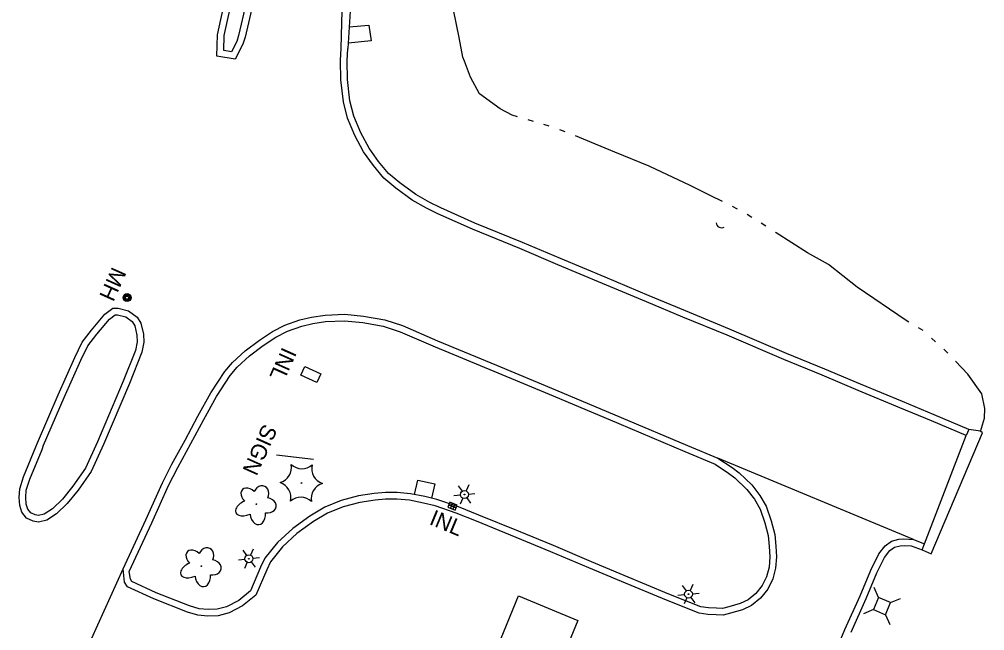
# Model space of a CAD drawing. Extents: x 589250 to 1188077, y 162953 to 363065.
# Drawn here: x 594954.4 to 595319.5, y 185430 to 185661.2 of the extents above; entities that cross this region are included whole.
import ezdxf

# ---------------------------------------------------------------- set-up
doc = ezdxf.new("R2010")
doc.units = 0
for name, color, linetype in [('E_AREA', 7, 'Continuous'), ('E_BLD_HvyDash', 7, 'Continuous'), ('E_DRN', 7, 'Continuous'), ('E_DRN_Text', 7, 'Continuous'), ('E_DWY', 7, 'Continuous'), ('E_LAND_Vegetation', 7, 'Continuous'), ('E_LTG', 7, 'Continuous'), ('E_RDWY', 7, 'Continuous'), ('E_RDWY_C_and_G', 7, 'Continuous'), ('E_RDWY_Gravel', 7, 'Continuous'), ('E_SGN', 7, 'Continuous'), ('E_SGN_Text', 7, 'Continuous'), ('E_UTL_AG_Bold', 7, 'Continuous'), ('E_UTL_MH', 7, 'Continuous'), ('E_UTL_MH_Text', 7, 'Continuous'), ('E_WTR_FlowLine', 7, 'Continuous')]:
    doc.layers.add(name, color=color, linetype=linetype)

msp = doc.modelspace()

# ---------------------------------------------------------------- linework, layer by layer
at = {"layer": 'E_AREA'}
for p, q in [((595103.82, 185481.52), (595105.14, 185486.92)), ((595105.14, 185486.92), (595111.53, 185485.61)), ((595111.53, 185485.61), (595110.27, 185480.12))]:
    msp.add_line(p, q, dxfattribs=at)
at = {"layer": 'E_BLD_HvyDash'}
for p, q in [((595112.22, 185368.67), (595143.21, 185443.16)), ((595143.21, 185443.16), (595165.55, 185433.86)), ((595165.55, 185433.86), (595134.57, 185359.37))]:
    msp.add_line(p, q, dxfattribs=at)
at = {"layer": 'E_DRN'}
for p, q in [((595060.83, 185526.58), (595062.33, 185529.88)), ((595062.33, 185529.88), (595068.38, 185527.14)), ((595066.87, 185523.83), (595060.83, 185526.58)), ((595068.38, 185527.14), (595066.87, 185523.83)), ((595117.25, 185478.6), (595116.48, 185476.75)), ((595116.86, 185477.67), (595119.63, 185476.51)), ((595120.02, 185477.43), (595117.25, 185478.6)), ((595118.18, 185478.21), (595117.4, 185476.36)), ((595119.1, 185477.82), (595118.32, 185475.97)), ((595116.48, 185476.75), (595119.24, 185475.58)), ((595119.24, 185475.58), (595120.02, 185477.43))]:
    msp.add_line(p, q, dxfattribs=at)
msp.add_arc((595220.03, 185584.56), 2.2, 189.6532, 295.9134, dxfattribs=at)
at = {"layer": 'E_DWY'}
for p, q in [((595217.53, 185493), (595222.52, 185489.63)), ((595218.49, 185495.31), (595223.94, 185491.69)), ((595222.52, 185489.63), (595225.03, 185487.82)), ((595223.94, 185491.69), (595226.65, 185489.73)), ((595226.65, 185489.73), (595231.38, 185485.13)), ((595225.03, 185487.82), (595229.51, 185483.46)), ((595231.38, 185485.13), (595234.48, 185481.09)), ((595088.64, 185481.88), (595082.67, 185480.99)), ((595092.81, 185482.3), (595088.64, 185481.88)), ((595097.23, 185482.25), (595092.81, 185482.3)), ((595102.33, 185481.82), (595097.23, 185482.25)), ((595107.8, 185480.71), (595102.33, 185481.82)), ((595229.51, 185483.46), (595232.39, 185479.7)), ((595076.05, 185479.27), (595069.87, 185476.7)), ((595082.67, 185480.99), (595076.05, 185479.27)), ((595083.17, 185478.54), (595076.84, 185476.89)), ((595088.95, 185479.4), (595083.17, 185478.54)), ((595092.92, 185479.8), (595088.95, 185479.4)), ((595097.11, 185479.75), (595092.92, 185479.8)), ((595101.98, 185479.34), (595097.11, 185479.75)), ((595107.26, 185478.27), (595101.98, 185479.34)), ((595111.63, 185477.22), (595107.26, 185478.27)), ((595112.33, 185479.62), (595107.8, 185480.71)), ((595120.42, 185476.83), (595112.33, 185479.62)), ((595232.39, 185479.7), (595234.5, 185476.04)), ((595234.48, 185481.09), (595236.78, 185477.09)), ((595069.87, 185476.7), (595064.32, 185473.36)), ((595071, 185474.46), (595065.7, 185471.27)), ((595076.84, 185476.89), (595071, 185474.46)), ((595119.55, 185474.48), (595111.63, 185477.22)), ((595127.24, 185471.44), (595119.55, 185474.48)), ((595128.18, 185473.76), (595120.42, 185476.83)), ((595234.5, 185476.04), (595236.38, 185470.81)), ((595236.78, 185477.09), (595238.77, 185471.54)), ((595064.32, 185473.36), (595057.8, 185468.68)), ((595065.7, 185471.27), (595059.38, 185466.74)), ((595142.25, 185465.33), (595127.24, 185471.44)), ((595143.2, 185467.65), (595128.18, 185473.76)), ((595236.38, 185470.81), (595237.6, 185465.99)), ((595238.77, 185471.54), (595240.07, 185466.42)), ((595057.8, 185468.68), (595052.05, 185463.4)), ((595059.38, 185466.74), (595053.88, 185461.68)), ((595156.35, 185462.2), (595143.2, 185467.65)), ((595052.05, 185463.4), (595047.19, 185457.46)), ((595155.39, 185459.9), (595142.25, 185465.33)), ((595237.6, 185465.99), (595237.98, 185461.85)), ((595240.07, 185466.42), (595240.48, 185462.04)), ((595281.88, 185462.17), (595284.26, 185463.9)), ((595284.26, 185463.9), (595287.03, 185464.65)), ((595287.03, 185464.65), (595288.84, 185464.76)), ((595288.84, 185464.76), (595292.59, 185464.48)), ((595053.88, 185461.68), (595049.33, 185456.13)), ((595169.77, 185453.81), (595155.39, 185459.9)), ((595170.74, 185456.11), (595156.35, 185462.2)), ((595237.98, 185461.85), (595238.2, 185457.96)), ((595240.48, 185462.04), (595240.71, 185457.94)), ((595279.45, 185459.05), (595281.88, 185462.17)), ((595281.57, 185457.71), (595283.64, 185460.36)), ((595283.64, 185460.36), (595285.36, 185461.61)), ((595285.36, 185461.61), (595287.44, 185462.17)), ((595287.44, 185462.17), (595289, 185462.26)), ((595289, 185462.26), (595291.69, 185462.15)), ((595047.19, 185457.46), (595045.65, 185454.05)), ((595049.33, 185456.13), (595047.94, 185453.05)), ((595183.1, 185450.94), (595170.74, 185456.11)), ((595238.2, 185457.96), (595237.9, 185454.04)), ((595240.71, 185457.94), (595240.38, 185453.62)), ((595276.38, 185452.94), (595279.45, 185459.05)), ((595278.65, 185451.9), (595281.57, 185457.71)), ((594994.12, 185448.38), (594993.66, 185453.45)), ((594996.39, 185449.48), (594995.93, 185452.39)), ((595045.65, 185454.05), (595041.82, 185445.08)), ((595047.94, 185453.05), (595043.88, 185443.52)), ((595182.13, 185448.63), (595169.77, 185453.81)), ((595237.9, 185454.04), (595236.97, 185450.46)), ((595240.38, 185453.62), (595239.33, 185449.58)), ((595272.32, 185443.21), (595276.38, 185452.94)), ((594997, 185448.61), (594996.39, 185449.48)), ((595006.2, 185444.37), (594997, 185448.61)), ((595199.11, 185441.56), (595182.13, 185448.63)), ((595200.05, 185443.88), (595183.1, 185450.94)), ((595236.97, 185450.46), (595235.3, 185447.08)), ((595239.33, 185449.58), (595237.42, 185445.73)), ((595274.61, 185442.22), (595278.65, 185451.9)), ((594995.34, 185446.62), (594994.12, 185448.38)), ((595005.22, 185442.07), (594995.34, 185446.62)), ((595041.82, 185445.08), (595037.38, 185441.51)), ((595235.3, 185447.08), (595232.93, 185444.12)), ((595237.42, 185445.73), (595234.72, 185442.35)), ((595017.98, 185437.08), (595005.22, 185442.07)), ((595018.8, 185439.45), (595006.2, 185444.37)), ((595037.38, 185441.51), (595032.79, 185439.11)), ((595043.88, 185443.52), (595038.75, 185439.4)), ((595211.51, 185436.68), (595199.11, 185441.56)), ((595212.15, 185439.11), (595200.05, 185443.88)), ((595229.96, 185441.72), (595226.95, 185440.27)), ((595232.93, 185444.12), (595229.96, 185441.72)), ((595234.72, 185442.35), (595231.31, 185439.59)), ((595266.63, 185430.44), (595272.32, 185443.21)), ((595268.92, 185429.45), (595274.61, 185442.22)), ((595022.45, 185438.35), (595018.8, 185439.45)), ((595025.77, 185437.99), (595022.45, 185438.35)), ((595029.17, 185438.15), (595025.77, 185437.99)), ((595032.79, 185439.11), (595029.17, 185438.15)), ((595038.75, 185439.4), (595033.7, 185436.77)), ((595215.06, 185438.7), (595212.15, 185439.11)), ((595218.03, 185438.5), (595215.06, 185438.7)), ((595220.25, 185438.43), (595218.03, 185438.5)), ((595222.68, 185439.03), (595220.25, 185438.43)), ((595226.95, 185440.27), (595222.68, 185439.03)), ((595227.85, 185437.92), (595223.33, 185436.61)), ((595231.31, 185439.59), (595227.85, 185437.92)), ((595021.96, 185435.89), (595017.98, 185437.08)), ((595025.7, 185435.49), (595021.96, 185435.89)), ((595029.56, 185435.67), (595025.7, 185435.49)), ((595033.7, 185436.77), (595029.56, 185435.67)), ((595214.8, 185436.21), (595211.51, 185436.68)), ((595217.91, 185436), (595214.8, 185436.21)), ((595220.51, 185435.93), (595217.91, 185436)), ((595223.33, 185436.61), (595220.51, 185435.93)), ((595260.64, 185416.26), (595266.63, 185430.44))]:
    msp.add_line(p, q, dxfattribs=at)
at = {"layer": 'E_LAND_Vegetation'}
for centre, radius in [((595061.05, 185485.87), 0.167), ((595044.04, 185477.86), 0.128), ((595023.25, 185454.42), 0.128)]:
    msp.add_circle(centre, radius, dxfattribs=at)
for centre, radius, start, end in [((595051.39, 185491.69), 5.9, 286.0505, 11.8154), ((595061.26, 185497.14), 5.9, 226.0505, 311.8154), ((595070.86, 185491.31), 5.9, 166.0459, 251.8108), ((595051.17, 185480.41), 5.91, 346.0903, 71.7664), ((595070.71, 185480.05), 5.9, 106.0505, 191.8154), ((595060.84, 185474.6), 5.9, 46.0505, 131.8154)]:
    msp.add_arc(centre, radius, start, end, dxfattribs=at)
for centre, major_axis, ratio in [((595045.77, 185481.45), (-1.49, -3.11), 0.832022), ((595041.36, 185480.84), (2.59, -2.54), 0.716896), ((595040.61, 185476.54), (4.36, 1.89), 0.560249), ((595047.92, 185477.41), (-3.57, 0.56), 0.782863), ((595044.58, 185474.37), (-0.36, 4.21), 0.691916), ((595020.56, 185457.4), (2.59, -2.54), 0.716896), ((595024.97, 185458.01), (-1.49, -3.11), 0.832022), ((595027.13, 185453.97), (-3.57, 0.56), 0.782863), ((595019.81, 185453.1), (4.36, 1.89), 0.560249), ((595023.78, 185450.93), (-0.36, 4.21), 0.691916)]:
    msp.add_ellipse(centre, major_axis=major_axis, ratio=ratio, start_param=1.570796, end_param=4.712389, dxfattribs=at)
at = {"layer": 'E_LTG'}
for p, q in [((595124.36, 185485.16), (595123.34, 185482.88)), ((595118.75, 185481.11), (595121.23, 185481.36)), ((595120.38, 185484.76), (595121.85, 185482.73)), ((595124.22, 185481.67), (595126.71, 185481.92)), ((595122.11, 185480.14), (595121.09, 185477.86)), ((595123.6, 185480.3), (595125.07, 185478.27)), ((595038.87, 185460.5), (595040.33, 185458.47)), ((595042.85, 185460.9), (595041.82, 185458.62)), ((595037.23, 185456.85), (595039.72, 185457.1)), ((595040.59, 185455.88), (595039.57, 185453.6)), ((595042.09, 185456.04), (595043.55, 185454.01)), ((595042.7, 185457.41), (595045.19, 185457.66)), ((595205.11, 185447.09), (595206.58, 185445.06)), ((595209.09, 185447.49), (595208.07, 185445.21)), ((595203.47, 185443.44), (595205.96, 185443.69)), ((595206.84, 185442.48), (595205.82, 185440.2)), ((595208.33, 185442.63), (595209.8, 185440.6)), ((595208.95, 185444), (595211.43, 185444.25))]:
    msp.add_line(p, q, dxfattribs=at)
for centre, radius in [((595122.73, 185481.51), 1.5), ((595122.73, 185481.51), 0.125), ((595041.21, 185457.25), 1.5), ((595041.21, 185457.25), 0.125), ((595207.45, 185443.85), 1.5), ((595207.45, 185443.85), 0.125)]:
    msp.add_circle(centre, radius, dxfattribs=at)
at = {"layer": 'E_RDWY'}
for p, q in [((595076.33, 185659.65), (595076.61, 185669.14)), ((595076.15, 185650.3), (595076.33, 185659.65)), ((595079.18, 185658.37), (595086.62, 185658.92)), ((595086.62, 185658.92), (595087.42, 185653.01)), ((595087.42, 185653.01), (595078.78, 185652.19)), ((595296.69, 185462.89), (595312.49, 185503.84)), ((595299.17, 185459.07), (595318.64, 185504.87)), ((595317.83, 185505.41), (595313.46, 185506.14)), ((595318.64, 185504.87), (595317.83, 185505.41)), ((595292.59, 185464.48), (595218.49, 185495.31)), ((595295.78, 185460.56), (595299.17, 185459.07)), ((594976.18, 185414.69), (594993.66, 185453.45))]:
    msp.add_line(p, q, dxfattribs=at)
at = {"layer": 'E_RDWY_C_and_G'}
for p, q in [((595029.35, 185655.34), (595032.16, 185668.07)), ((595031.85, 185655.03), (595034.6, 185667.54)), ((595040.2, 185667.44), (595037.33, 185655.02)), ((595042.65, 185666.93), (595039.75, 185654.37)), ((595029.14, 185647.2), (595029.35, 185655.34)), ((595031.7, 185649.33), (595031.85, 185655.03)), ((595037.33, 185655.02), (595036.64, 185652.74)), ((595039.75, 185654.37), (595038.96, 185651.8)), ((595034.66, 185648.86), (595031.7, 185649.33)), ((595036.64, 185652.74), (595034.66, 185648.86)), ((595038.96, 185651.8), (595036.07, 185646.1)), ((595075.91, 185645.54), (595076.15, 185650.3)), ((595078.41, 185645.48), (595078.65, 185650.17)), ((595036.07, 185646.1), (595029.14, 185647.2)), ((595075.96, 185638.27), (595075.91, 185645.54)), ((595078.46, 185638.43), (595078.41, 185645.48)), ((595076.96, 185629.93), (595075.96, 185638.27)), ((595079.43, 185630.37), (595078.46, 185638.43)), ((595078.46, 185623.81), (595076.96, 185629.93)), ((595080.84, 185624.6), (595079.43, 185630.37)), ((595081.27, 185617.17), (595078.46, 185623.81)), ((595083.52, 185618.25), (595080.84, 185624.6)), ((595084.6, 185611.06), (595081.27, 185617.17)), ((595086.72, 185612.38), (595083.52, 185618.25)), ((595088.29, 185605.83), (595084.6, 185611.06)), ((595090.27, 185607.36), (595086.72, 185612.38)), ((595092.29, 185601.09), (595088.29, 185605.83)), ((595094.06, 185602.86), (595090.27, 185607.36)), ((595098.31, 185599.3), (595094.06, 185602.86)), ((595096.77, 185597.33), (595092.29, 185601.09)), ((595104.3, 185594.9), (595098.31, 185599.3)), ((595102.94, 185592.8), (595096.77, 185597.33)), ((595109.59, 185591.93), (595104.3, 185594.9)), ((595108.41, 185589.72), (595102.94, 185592.8)), ((595113.75, 185589.84), (595109.59, 185591.93)), ((595112.68, 185587.58), (595108.41, 185589.72)), ((595125.73, 185581.85), (595112.68, 185587.58)), ((595126.71, 185584.15), (595113.75, 185589.84)), ((595144.65, 185576.8), (595126.71, 185584.15)), ((595143.68, 185574.49), (595125.73, 185581.85)), ((595159.07, 185570.68), (595144.65, 185576.8)), ((595158.09, 185568.38), (595143.68, 185574.49)), ((595175.93, 185563.62), (595159.07, 185570.68)), ((595174.97, 185561.32), (595158.09, 185568.38)), ((595192.58, 185556.61), (595175.93, 185563.62)), ((595191.61, 185554.31), (595174.97, 185561.32)), ((595205.33, 185548.59), (595191.61, 185554.31)), ((595206.28, 185550.9), (595192.58, 185556.61)), ((594986.72, 185549.66), (594989.8, 185551.99)), ((594989.8, 185551.99), (594991.82, 185551.94)), ((594991.82, 185551.94), (594995.7, 185550.99)), ((594995.7, 185550.99), (594998.94, 185548.62)), ((595223.01, 185544.03), (595206.28, 185550.9)), ((594981.72, 185543.69), (594986.72, 185549.66)), ((594983.67, 185542.12), (594988.46, 185547.84)), ((594988.46, 185547.84), (594990.61, 185549.47)), ((594990.61, 185549.47), (594991.49, 185549.45)), ((594991.49, 185549.45), (594994.62, 185548.68)), ((594994.62, 185548.68), (594997.08, 185546.88)), ((594998.94, 185548.62), (595000.39, 185546.29)), ((595054.82, 185545.58), (595060.53, 185547.53)), ((595060.53, 185547.53), (595064.88, 185548.6)), ((595064.88, 185548.6), (595070.01, 185549.36)), ((595070.01, 185549.36), (595077.47, 185549.64)), ((595070.24, 185546.87), (595077.4, 185547.14)), ((595077.4, 185547.14), (595084.26, 185546.51)), ((595077.47, 185549.64), (595084.6, 185548.99)), ((595084.6, 185548.99), (595092.56, 185547.57)), ((595092.56, 185547.57), (595099.33, 185545.36)), ((595222.05, 185541.73), (595205.33, 185548.59)), ((594978.17, 185539.06), (594981.72, 185543.69)), ((594997.08, 185546.88), (594998.05, 185545.33)), ((594998.05, 185545.33), (594998.84, 185541.8)), ((595000.39, 185546.29), (595001.32, 185542.15)), ((595050.14, 185543.12), (595054.82, 185545.58)), ((595055.81, 185543.28), (595061.23, 185545.13)), ((595061.23, 185545.13), (595065.37, 185546.14)), ((595065.37, 185546.14), (595070.24, 185546.87)), ((595084.26, 185546.51), (595091.95, 185545.14)), ((595091.95, 185545.14), (595098.44, 185543.02)), ((595099.33, 185545.36), (595112.57, 185539.66)), ((595244.53, 185534.87), (595223.01, 185544.03)), ((594980.3, 185537.73), (594983.67, 185542.12)), ((594998.84, 185541.8), (594999, 185539.27)), ((595001.32, 185542.15), (595001.51, 185539.1)), ((595039.82, 185535.87), (595045.18, 185539.85)), ((595045.18, 185539.85), (595050.14, 185543.12)), ((595046.61, 185537.8), (595051.42, 185540.97)), ((595051.42, 185540.97), (595055.81, 185543.28)), ((595098.44, 185543.02), (595111.6, 185537.36)), ((595243.56, 185532.56), (595222.05, 185541.73)), ((594975.36, 185533.34), (594978.17, 185539.06)), ((594977.63, 185532.28), (594980.3, 185537.73)), ((594999, 185539.27), (594998.34, 185536)), ((595001.51, 185539.1), (595000.74, 185535.29)), ((595041.43, 185533.95), (595046.61, 185537.8)), ((595111.6, 185537.36), (595133.83, 185528.12)), ((595112.57, 185539.66), (595134.79, 185530.42)), ((594969.08, 185519.17), (594975.36, 185533.34)), ((594998.34, 185536), (594993.73, 185524.37)), ((595000.74, 185535.29), (594996.05, 185523.42)), ((595035.02, 185531.37), (595039.82, 185535.87)), ((595036.83, 185529.64), (595041.43, 185533.95)), ((595258.04, 185526.58), (595243.56, 185532.56)), ((595259, 185528.89), (595244.53, 185534.87)), ((594971.37, 185518.17), (594977.63, 185532.28)), ((595032.13, 185528.02), (595035.02, 185531.37)), ((595034.13, 185526.52), (595036.83, 185529.64)), ((595134.79, 185530.42), (595157.22, 185521.13)), ((595272.54, 185523.17), (595259, 185528.89)), ((595026.87, 185519.9), (595032.13, 185528.02)), ((595029.01, 185518.61), (595034.13, 185526.52)), ((595133.83, 185528.12), (595156.25, 185518.82)), ((595271.58, 185520.87), (595258.04, 185526.58)), ((594993.73, 185524.37), (594983.95, 185501.42)), ((594996.05, 185523.42), (594986.24, 185500.41)), ((595288.36, 185516.65), (595272.54, 185523.17)), ((594961.26, 185501.11), (594969.08, 185519.17)), ((594963.55, 185500.11), (594971.37, 185518.17)), ((595021.92, 185511.08), (595026.87, 185519.9)), ((595024.11, 185509.88), (595029.01, 185518.61)), ((595156.25, 185518.82), (595181.05, 185508.34)), ((595157.22, 185521.13), (595182.02, 185510.64)), ((595287.41, 185514.34), (595271.58, 185520.87)), ((595299.37, 185509.36), (595287.41, 185514.34)), ((595300.33, 185511.67), (595288.36, 185516.65)), ((595017.07, 185502.03), (595021.92, 185511.08)), ((595182.02, 185510.64), (595207.05, 185500.08)), ((595313.46, 185506.14), (595300.33, 185511.67)), ((595019.27, 185500.84), (595024.11, 185509.88)), ((595181.05, 185508.34), (595206.09, 185497.77)), ((595312.49, 185503.84), (595299.37, 185509.36)), ((595313.46, 185506.14), (595312.49, 185503.84)), ((594960.7, 185499.53), (594961.26, 185501.11)), ((594963.01, 185498.57), (594963.55, 185500.11)), ((594983.95, 185501.42), (594979.41, 185491.48)), ((594986.24, 185500.41), (594981.59, 185490.24)), ((595012.13, 185492.94), (595017.07, 185502.03)), ((595014.34, 185491.78), (595019.27, 185500.84)), ((595207.05, 185500.08), (595218.49, 185495.31)), ((594955.97, 185488.15), (594960.7, 185499.53)), ((594958.33, 185487.29), (594963.01, 185498.57)), ((595206.09, 185497.77), (595217.53, 185493)), ((595008.6, 185485.95), (595012.13, 185492.94)), ((594979.41, 185491.48), (594974.67, 185484.67)), ((594981.59, 185490.24), (594976.66, 185483.16)), ((595010.86, 185484.87), (595014.34, 185491.78)), ((594954.56, 185483.61), (594955.97, 185488.15)), ((594957.04, 185483.17), (594958.33, 185487.29)), ((595002.27, 185471.9), (595008.6, 185485.95)), ((594954.39, 185480.4), (594954.56, 185483.61)), ((594956.9, 185480.4), (594957.04, 185483.17)), ((594974.67, 185484.67), (594970.67, 185479.81)), ((594976.66, 185483.16), (594972.52, 185478.12)), ((595004.54, 185470.86), (595010.86, 185484.87)), ((594954.54, 185477.38), (594954.39, 185480.4)), ((594957.02, 185477.82), (594956.9, 185480.4)), ((594957.59, 185476.01), (594957.02, 185477.82)), ((594970.67, 185479.81), (594966.94, 185476.14)), ((594972.52, 185478.12), (594968.51, 185474.18)), ((594955.34, 185474.81), (594954.54, 185477.38)), ((594957.12, 185472.63), (594955.34, 185474.81)), ((594958.69, 185474.65), (594957.59, 185476.01)), ((594960.37, 185473.87), (594958.69, 185474.65)), ((594963.85, 185474.14), (594961.61, 185473.63)), ((594966.94, 185476.14), (594963.85, 185474.14)), ((594968.51, 185474.18), (594964.84, 185471.8)), ((594959.6, 185471.47), (594957.12, 185472.63)), ((594961.65, 185471.07), (594959.6, 185471.47)), ((594961.61, 185473.63), (594960.37, 185473.87)), ((594964.84, 185471.8), (594961.65, 185471.07)), ((594993.66, 185453.45), (595002.27, 185471.9)), ((594995.93, 185452.39), (595004.54, 185470.86)), ((595292.59, 185464.48), (595296.69, 185462.89)), ((595291.69, 185462.15), (595295.78, 185460.56)), ((595295.78, 185460.56), (595296.69, 185462.89))]:
    msp.add_line(p, q, dxfattribs=at)
at = {"layer": 'E_RDWY_Gravel'}
msp.add_line((595079.56, 185664.25), (595078.65, 185650.17), dxfattribs=at)
at = {"layer": 'E_SGN'}
msp.add_line((595065.6, 185494.75), (595051.63, 185496.39), dxfattribs=at)
at = {"layer": 'E_UTL_AG_Bold'}
for p, q in [((595279.26, 185442.61), (595277.72, 185446.31)), ((595279.26, 185442.61), (595277.36, 185437.99)), ((595283.88, 185440.72), (595279.26, 185442.61)), ((595283.88, 185440.72), (595287.58, 185442.26)), ((595277.36, 185437.99), (595273.67, 185436.44)), ((595277.36, 185437.99), (595281.99, 185436.09)), ((595281.99, 185436.09), (595283.88, 185440.72)), ((595281.99, 185436.09), (595283.53, 185432.4))]:
    msp.add_line(p, q, dxfattribs=at)
at = {"layer": 'E_UTL_MH'}
for centre, radius in [((594995.14, 185555.95), 1.5), ((594995.14, 185555.95), 1.22), ((594995.13, 185555.94), 0.968), ((594995.1, 185555.94), 0.605)]:
    msp.add_circle(centre, radius, dxfattribs=at)
at = {"layer": 'E_WTR_FlowLine'}
for p, q in [((595120.78, 185654.24), (595118.62, 185664.76)), ((595122.15, 185646.85), (595120.78, 185654.24)), ((595122.72, 185645.34), (595122.15, 185646.85)), ((595125.01, 185639.24), (595122.72, 185645.34)), ((595128.4, 185633.04), (595125.01, 185639.24)), ((595136.21, 185627.31), (595128.4, 185633.04)), ((595140.81, 185624.88), (595136.21, 185627.31)), ((595142.73, 185624.32), (595140.81, 185624.88)), ((595148.79, 185622.57), (595146.77, 185623.15)), ((595154.82, 185620.72), (595152.81, 185621.34)), ((595160.77, 185618.65), (595158.82, 185619.43)), ((595170.81, 185614.62), (595164.67, 185617.09)), ((595179.56, 185610.9), (595170.81, 185614.62)), ((595192.52, 185605.6), (595179.56, 185610.9)), ((595192.84, 185605.45), (595192.52, 185605.6)), ((595208.07, 185598.31), (595192.84, 185605.45)), ((595215.92, 185594.39), (595208.07, 185598.31)), ((595220.32, 185592.27), (595215.92, 185594.39)), ((595225.94, 185589.41), (595224.08, 185590.38)), ((595231.42, 185586.29), (595229.64, 185587.41)), ((595236.75, 185582.92), (595234.97, 185584.04)), ((595240.63, 185580.48), (595240.31, 185580.68)), ((595252.48, 185572.88), (595240.63, 185580.48)), ((595260.41, 185568.42), (595252.48, 185572.88)), ((595265.86, 185564.15), (595260.41, 185568.42)), ((595271.25, 185559.94), (595265.87, 185564.15)), ((595289.78, 185547.24), (595271.25, 185559.94)), ((595290.8, 185546.65), (595289.78, 185547.24)), ((595296.25, 185543.48), (595294.43, 185544.54)), ((595300.92, 185539.26), (595299.37, 185540.68)), ((595305.26, 185535.23), (595304, 185536.4)), ((595305.53, 185534.96), (595305.26, 185535.23)), ((595313.11, 185526.98), (595308.42, 185531.91)), ((595318.38, 185519.62), (595313.11, 185526.98)), ((595319.46, 185513.97), (595318.38, 185519.62)), ((595319.43, 185510.35), (595319.46, 185513.97)), ((595317.83, 185505.4), (595319.43, 185510.35))]:
    msp.add_line(p, q, dxfattribs=at)

# ---------------------------------------------------------------- texts
at = {"layer": 'E_DRN_Text'}
for rotation, p in [(245.8392, (595053.97, 185537.57)), (337.4495, (595109.07, 185470.39))]:
    msp.add_text('INL', height=6, rotation=rotation, dxfattribs=at).set_placement(p)
at = {"layer": 'E_SGN_Text'}
msp.add_text('SIGN', height=6, rotation=245.8392, dxfattribs=at).set_placement((595046.68, 185508.59))
at = {"layer": 'E_UTL_MH_Text'}
msp.add_text('MH', height=6, rotation=245.8392, dxfattribs=at).set_placement((594989.58, 185567.91))

doc.saveas('drawing.dxf')
